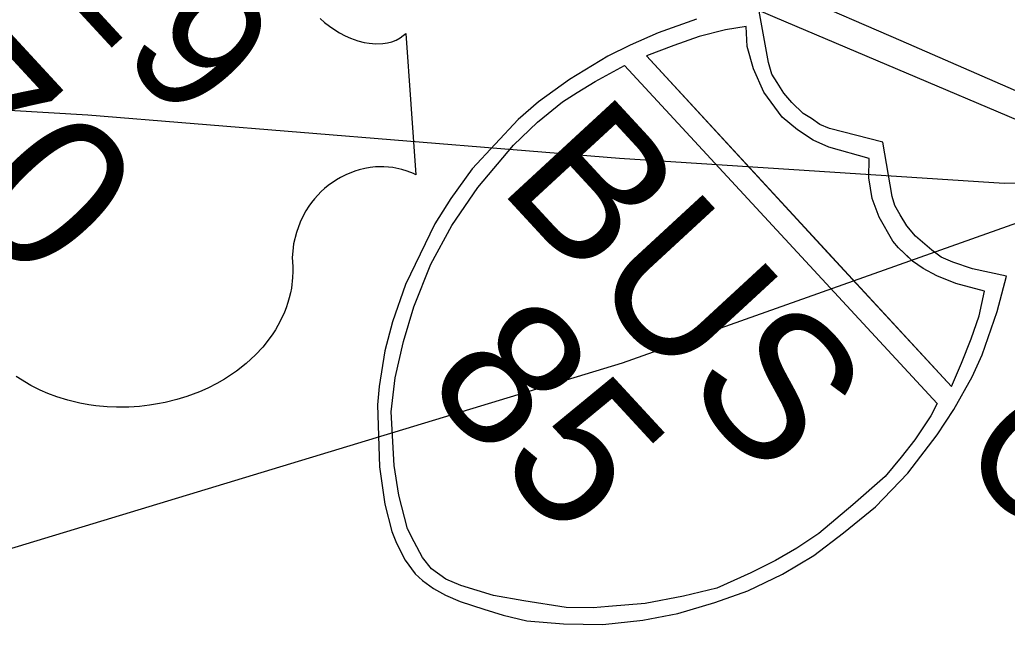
# Model space of a CAD drawing. Extents: x 1695041 to 1706254, y 786537 to 798223.
# Drawn here: x 1702804.7 to 1702884.8, y 797012.1 to 797062.1 of the extents above; entities that cross this region are included whole.
import ezdxf

# ---------------------------------------------------------------- set-up
doc = ezdxf.new("R2010")
doc.units = 0
doc.layers.add('Default', color=7, linetype='Continuous')
doc.layers.add('Old_Level_27', color=7, linetype='Continuous')

msp = doc.modelspace()

# ---------------------------------------------------------------- linework, layer by layer
at = {"layer": 'Default'}
for p, q in [((1702876.828, 797042.821), (1702875.945, 797043.637)), ((1702870.238, 797043.249), (1702880.257, 797032.387))]:
    msp.add_line(p, q, dxfattribs=at)
for points in [[(1702859.574, 797062.193), (1702856.461, 797061.088), (1702854.186, 797060.084), (1702852.374, 797059.195), (1702849.288, 797057.309), (1702846.769, 797055.48), (1702845.121, 797054.044), (1702841.384, 797050.05), (1702839.654, 797047.642), (1702838.342, 797045.6), (1702835.981, 797040.674), (1702834.921, 797037.631), (1702834.303, 797035.288), (1702833.853, 797032.39), (1702833.718, 797030.919), (1702833.854, 797025.889), (1702834.3, 797022.858), (1702834.869, 797020.633), (1702835.249, 797019.689), (1702835.952, 797018.316), (1702836.766, 797017.206), (1702837.365, 797016.67), (1702838.25, 797016.021), (1702839.213, 797015.484), (1702840.41, 797014.966), (1702842.322, 797014.334), (1702843.892, 797013.856), (1702845.809, 797013.399), (1702848.779, 797013.136), (1702851.977, 797013.091), (1702855.225, 797013.443), (1702858.073, 797013.972), (1702861.055, 797014.874), (1702863.746, 797015.813), (1702866.553, 797017.176), (1702869.085, 797018.701), (1702871.506, 797020.525), (1702874.102, 797022.648), (1702876.715, 797025.369), (1702879.102, 797028.464), (1702880.447, 797030.541), (1702881.923, 797033.173), (1702882.753, 797034.974), (1702883.946, 797038.473), (1702884.711, 797041.336), (1702881.958, 797041.928), (1702880.353, 797042.491), (1702879.428, 797042.884), (1702878.653, 797043.453), (1702877.323, 797044.584), (1702876.62, 797045.417), (1702876.103, 797046.315), (1702875.659, 797047.069), (1702875.438, 797047.815), (1702874.679, 797052.203), (1702870.362, 797053.314), (1702869.565, 797053.646), (1702868.896, 797054.122), (1702868.214, 797054.545), (1702867.3, 797055.443), (1702866.659, 797056.183), (1702866.11, 797057.042), (1702865.694, 797057.737), (1702865.407, 797058.682), (1702864.597, 797063.126)], [(1702829.051, 797062.235), (1702829.404, 797061.932), (1702829.812, 797061.615), (1702830.155, 797061.376), (1702830.628, 797061.075), (1702831.088, 797060.835), (1702831.516, 797060.645), (1702832.108, 797060.434), (1702832.621, 797060.293), (1702833.04, 797060.232), (1702833.571, 797060.188), (1702834.139, 797060.207), (1702834.517, 797060.259), (1702834.859, 797060.366), (1702835.206, 797060.491), (1702835.531, 797060.672), (1702835.79, 797060.853), (1702835.992, 797061.028), (1702836.827, 797049.57), (1702836.624, 797049.67), (1702836.117, 797049.867), (1702835.687, 797049.997), (1702834.948, 797050.156), (1702834.592, 797050.189), (1702834.229, 797050.214), (1702833.868, 797050.214), (1702833.539, 797050.202), (1702833.097, 797050.149), (1702832.673, 797050.075), (1702832.226, 797049.973), (1702831.859, 797049.862), (1702831.141, 797049.575), (1702830.716, 797049.362), (1702830.373, 797049.162), (1702829.712, 797048.696), (1702829.413, 797048.456), (1702829.136, 797048.201), (1702828.858, 797047.915), (1702828.602, 797047.628), (1702828.356, 797047.308), (1702828.142, 797047.023), (1702827.902, 797046.649), (1702827.643, 797046.194), (1702827.421, 797045.722), (1702827.126, 797044.89), (1702826.899, 797043.962), (1702826.827, 797043.383), (1702826.798, 797042.851), (1702826.831, 797042.126), (1702826.839, 797041.726), (1702826.82, 797041.238), (1702826.721, 797040.382), (1702826.65, 797040.005), (1702826.553, 797039.601), (1702826.435, 797039.204), (1702826.298, 797038.789), (1702826.168, 797038.437), (1702825.816, 797037.683), (1702825.423, 797037.005), (1702825.206, 797036.661), (1702824.672, 797035.94), (1702824.395, 797035.598), (1702823.81, 797034.964), (1702823.047, 797034.256), (1702822.267, 797033.645), (1702821.294, 797033), (1702820.683, 797032.644), (1702819.933, 797032.274), (1702819.268, 797031.97), (1702818.236, 797031.577), (1702817.443, 797031.34), (1702816.483, 797031.097), (1702815.877, 797030.978), (1702815.208, 797030.873), (1702814.411, 797030.781), (1702813.53, 797030.718), (1702812.545, 797030.712), (1702811.787, 797030.742), (1702810.852, 797030.832), (1702810.306, 797030.906), (1702809.561, 797031.041), (1702808.593, 797031.275), (1702807.692, 797031.555), (1702806.959, 797031.824), (1702806.346, 797032.097), (1702805.584, 797032.476), (1702804.415, 797033.203)], [(1702899.821, 797049.259), (1702884.517, 797048.875), (1702853.336, 797050.901), (1702810.223, 797054.396), (1702764.617, 797057.101), (1702726.903, 797059.439), (1702698.939, 797061.931)], [(1702875.945, 797043.637), (1702875.499, 797044.182), (1702874.376, 797046.13), (1702873.815, 797047.632), (1702873.55, 797049.309), (1702873.565, 797050.879), (1702870.318, 797051.817), (1702869.035, 797052.375), (1702867.756, 797053.204), (1702866.513, 797054.253), (1702865.023, 797056.264), (1702864.195, 797058.153), (1702863.697, 797059.982), (1702863.616, 797061.602), (1702861.935, 797061.315), (1702859.789, 797060.793), (1702857.736, 797060.065), (1702855.516, 797059.208), (1702870.238, 797043.249)], [(1702688.342, 796982.352), (1702718.238, 796991.788), (1702764.718, 797006.905), (1702802.163, 797018.716), (1702853.586, 797034.317), (1702885.646, 797045.688), (1702902.182, 797046.358)], [(1702880.257, 797032.387), (1702881.074, 797034.297), (1702881.856, 797036.257), (1702882.488, 797038.136), (1702882.938, 797040.129), (1702880.603, 797040.758), (1702879.075, 797041.375), (1702877.957, 797041.976), (1702877.103, 797042.566), (1702876.828, 797042.821)]]:
    msp.add_lwpolyline(points, dxfattribs=at)
for points in [[(1702863.616, 797061.602), (1702861.935, 797061.315), (1702859.789, 797060.793), (1702857.736, 797060.065), (1702855.516, 797059.208), (1702880.257, 797032.387), (1702881.074, 797034.297), (1702881.856, 797036.257), (1702882.488, 797038.136), (1702882.938, 797040.129), (1702880.603, 797040.758), (1702879.075, 797041.375), (1702877.957, 797041.976), (1702877.103, 797042.566), (1702875.945, 797043.637), (1702875.499, 797044.182), (1702874.376, 797046.13), (1702873.815, 797047.632), (1702873.55, 797049.309), (1702873.565, 797050.879), (1702870.318, 797051.817), (1702869.035, 797052.375), (1702867.756, 797053.204), (1702866.513, 797054.253), (1702865.023, 797056.264), (1702864.195, 797058.153), (1702863.697, 797059.982)], [(1702879.08, 797031.007), (1702878.588, 797030.021), (1702877.272, 797028.074), (1702876.169, 797026.672), (1702874.875, 797025.084), (1702872.251, 797022.799), (1702869.491, 797020.48), (1702867.7, 797019.277), (1702865.975, 797018.287), (1702863.983, 797017.271), (1702861.22, 797016.048), (1702858.527, 797015.393), (1702855.409, 797014.803), (1702852.447, 797014.54), (1702851.193, 797014.456), (1702849.017, 797014.485), (1702845.563, 797015.003), (1702843.121, 797015.456), (1702840.472, 797016.253), (1702839.256, 797016.777), (1702838.083, 797017.612), (1702837.358, 797018.519), (1702836.678, 797019.805), (1702836.135, 797020.852), (1702835.437, 797023.593), (1702835.057, 797025.988), (1702834.804, 797030.33), (1702835.135, 797033.103), (1702835.809, 797036.034), (1702836.656, 797038.871), (1702838.026, 797042.331), (1702839.733, 797045.455), (1702841.849, 797048.534), (1702844.74, 797051.963), (1702846.69, 797053.847), (1702848.719, 797055.495), (1702849.891, 797056.239), (1702851.363, 797057.147), (1702853.738, 797058.434)]]:
    msp.add_lwpolyline(points, close=True, dxfattribs=at)
at = {"layer": 'Old_Level_27'}
for points in [[(1702784.248, 797097.344), (1702797.83, 797091.413), (1702813.842, 797084.752), (1702836.682, 797075.285), (1702855.589, 797066.8), (1702865.933, 797062.342), (1702896.292, 797049.489), (1702901.384, 797047.339)], [(1702898.397, 797051.009), (1702888.891, 797054.899), (1702876.162, 797060.441), (1702841.67, 797075.382), (1702823.453, 797083.12), (1702803.727, 797091.368)]]:
    msp.add_lwpolyline(points, dxfattribs=at)

# ---------------------------------------------------------------- texts
at = {"layer": 'Default'}
for s, height, p in [('29', 10.831, (1702807.186, 797065.272)), ('70', 12.578, (1702793.216, 797054.149)), ('BUS', 11.8372, (1702843.38, 797048.561)), ('85', 11.8372, (1702837.24, 797032.61)), ('Church of', 10.1462, (1702880.456, 797026.95))]:
    msp.add_text(s, height=height, rotation=312.70907, dxfattribs=at).set_placement(p)

doc.saveas('drawing.dxf')
